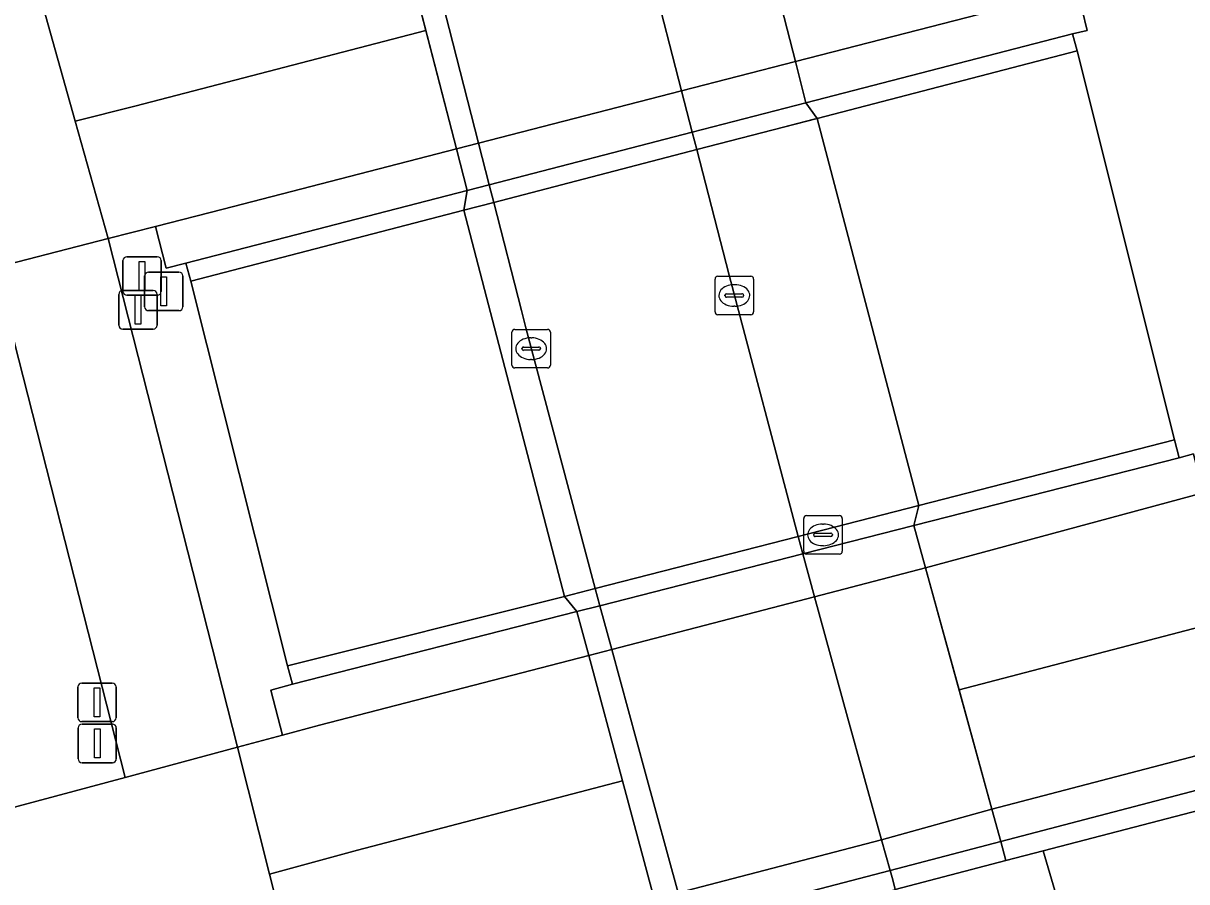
# Model space of a CAD drawing. Extents: x 160806 to 161707, y 383696 to 384148.
# Drawn here: x 161252.58 to 161282.76, y 383913.49 to 383935.76 of the extents above; entities that cross this region are included whole.
import ezdxf

# ---------------------------------------------------------------- set-up
doc = ezdxf.new("R2010")
doc.units = 0
for name, color, linetype in [('IMGEO_Berm_groen', 7, 'Continuous'), ('IMGEO_Berm_open', 7, 'Continuous'), ('IMGEO_Drukknoppaal', 7, 'Continuous'), ('IMGEO_Fietspad_open', 7, 'Continuous'), ('IMGEO_Kolk', 7, 'Continuous'), ('IMGEO_Muur', 7, 'Continuous'), ('IMGEO_Rijbaan_lokaal_gesloten', 7, 'Continuous'), ('IMGEO_Rioolput', 7, 'Continuous'), ('IMGEO_Tunneldeel', 7, 'Continuous'), ('IMGEO_Verkeersbordpaal', 7, 'Continuous'), ('IMGEO_Verkeerseiland_groen', 7, 'Continuous'), ('IMGEO_Verkeersregelinstallatiepaal', 7, 'Continuous'), ('IMGEO_Voetpad_open', 7, 'Continuous')]:
    doc.layers.add(name, color=color, linetype=linetype)

msp = doc.modelspace()

# ---------------------------------------------------------------- linework, layer by layer
at = {"layer": 'IMGEO_Berm_groen'}
msp.add_lwpolyline([(161465.14, 383986.182), (161455.902, 383982.36), (161453.055, 383981.256), (161450.194, 383980.461), (161341.031, 383952.394), (161279.919, 383936.647), (161280.177, 383935.571), (161279.794, 383935.48), (161279.911, 383935.042), (161282.439, 383924.956), (161282.559, 383924.49), (161282.934, 383924.586), (161283.186, 383923.58), (161283.395, 383923.636), (161338.43, 383938.073)], dxfattribs=at)
for points in [[(161279.911, 383935.042), (161273.167, 383933.291), (161275.805, 383923.246), (161282.439, 383924.956)], [(161264.007, 383930.912), (161256.921, 383929.072), (161259.432, 383919.092), (161266.613, 383920.89)], [(161256.921, 383929.072), (161256.792, 383929.533), (161256.288, 383929.406), (161256.005, 383930.488), (161254.781, 383930.174), (161258.137, 383916.98), (161259.298, 383917.291), (161258.998, 383918.463), (161259.557, 383918.614), (161259.432, 383919.092)], [(161312.521, 383919.955), (161311.6, 383922.834), (161293.155, 383917.981), (161289.103, 383916.915), (161279.036, 383914.297), (161280.316, 383909.941), (161290.556, 383913.125), (161293.851, 383914.15)]]:
    msp.add_lwpolyline(points, close=True, dxfattribs=at)
at = {"layer": 'IMGEO_Berm_open'}
msp.add_lwpolyline([(161325.679, 383927.037), (161337.35, 383930.092), (161348.196, 383932.928), (161348.003, 383933.747), (161346.774, 383933.426), (161277.702, 383915.373), (161277.932, 383914.538)], close=True, dxfattribs=at)
at = {"layer": 'IMGEO_Drukknoppaal'}
for p, q in [((161255.057, 383927.927), (161255.057, 383928.727)), ((161255.057, 383928.727), (161255.057, 383927.927)), ((161255.157, 383928.827), (161255.947, 383928.827)), ((161255.947, 383928.827), (161255.157, 383928.827)), ((161256.047, 383928.727), (161256.047, 383927.927)), ((161256.047, 383927.927), (161256.047, 383928.727)), ((161255.947, 383927.827), (161255.157, 383927.827)), ((161255.157, 383927.827), (161255.947, 383927.827)), ((161253.994, 383917.744), (161253.994, 383918.544)), ((161253.994, 383918.544), (161253.994, 383917.744)), ((161254.094, 383918.644), (161254.884, 383918.644)), ((161254.884, 383918.644), (161254.094, 383918.644)), ((161254.984, 383918.544), (161254.984, 383917.744)), ((161254.984, 383917.744), (161254.984, 383918.544)), ((161254.884, 383917.644), (161254.094, 383917.644)), ((161254.094, 383917.644), (161254.884, 383917.644))]:
    msp.add_line(p, q, dxfattribs=at)
for points in [[(161255.477, 383928.702), (161255.627, 383928.702), (161255.627, 383927.952), (161255.477, 383927.952), (161255.477, 383928.702)], [(161254.414, 383918.519), (161254.564, 383918.519), (161254.564, 383917.769), (161254.414, 383917.769), (161254.414, 383918.519)]]:
    msp.add_lwpolyline(points, dxfattribs=at)
for centre, start, end in [((161255.157, 383928.727), 90, 180), ((161255.157, 383928.727), 90, 180), ((161255.947, 383928.727), 0, 90), ((161255.947, 383928.727), 360, 90), ((161255.157, 383927.927), 180, 270), ((161255.157, 383927.927), 180, 270), ((161255.947, 383927.927), 270, 0), ((161255.947, 383927.927), 270, 0), ((161254.094, 383918.544), 90, 180), ((161254.094, 383918.544), 90, 180), ((161254.884, 383918.544), 0, 90), ((161254.884, 383918.544), 360, 90), ((161254.094, 383917.744), 180, 270), ((161254.094, 383917.744), 180, 270), ((161254.884, 383917.744), 270, 0), ((161254.884, 383917.744), 270, 0)]:
    msp.add_arc(centre, 0.1, start, end, dxfattribs=at)
at = {"layer": 'IMGEO_Fietspad_open'}
for points in [[(161266.435, 383946.5), (161261.187, 383945.139), (161261.301, 383944.696), (161261.931, 383942.238), (161262.773, 383938.95), (161263.626, 383935.624), (161264.389, 383932.646), (161264.665, 383931.569), (161264.782, 383931.113), (161270.047, 383932.481), (161269.931, 383932.93), (161269.655, 383934.002), (161268.882, 383937.003), (161268.031, 383940.303), (161267.185, 383943.589), (161266.554, 383946.039)], [(161267.415, 383921.096), (161272.677, 383922.444), (161270.885, 383929.221), (161270.047, 383932.481), (161264.782, 383931.113), (161265.501, 383928.307), (161265.613, 383927.855)], [(161269.905, 383911.921), (161275.192, 383913.294), (161275.131, 383913.537), (161275.061, 383913.786), (161274.839, 383914.576), (161273.962, 383917.758), (161273.099, 383920.885), (161272.798, 383921.997), (161272.677, 383922.444), (161267.415, 383921.096), (161267.535, 383920.652), (161267.841, 383919.519), (161268.712, 383916.332), (161269.567, 383913.205), (161269.788, 383912.406)]]:
    msp.add_lwpolyline(points, close=True, dxfattribs=at)
msp.add_lwpolyline([(161251.966, 383928.933), (161255.222, 383916.198), (161258.137, 383916.98), (161254.781, 383930.174), (161251.351, 383929.295)], dxfattribs=at)
at = {"layer": 'IMGEO_Kolk'}
for p, q in [((161270.521, 383928.272), (161270.521, 383929.124)), ((161270.596, 383929.198), (161271.448, 383929.198)), ((161271.009, 383928.978), (161271.034, 383928.978)), ((161271.522, 383929.124), (161271.522, 383928.272)), ((161270.78, 383928.692), (161270.78, 383928.704)), ((161271.218, 383928.655), (161270.82, 383928.655)), ((161270.823, 383928.741), (161271.221, 383928.741)), ((161271.264, 383928.704), (161271.264, 383928.692)), ((161271.032, 383928.418), (161271.007, 383928.418)), ((161271.448, 383928.198), (161270.596, 383928.198)), ((161265.252, 383926.892), (161265.252, 383927.744)), ((161265.327, 383927.818), (161266.179, 383927.818)), ((161266.253, 383927.744), (161266.253, 383926.892)), ((161265.74, 383927.598), (161265.765, 383927.598)), ((161265.511, 383927.312), (161265.511, 383927.324)), ((161265.949, 383927.275), (161265.551, 383927.275)), ((161265.554, 383927.361), (161265.952, 383927.361)), ((161265.995, 383927.324), (161265.995, 383927.312)), ((161265.763, 383927.038), (161265.738, 383927.038)), ((161266.179, 383926.818), (161265.327, 383926.818))]:
    msp.add_line(p, q, dxfattribs=at)
for points in [[(161270.521, 383928.272), (161270.521, 383929.124)], [(161270.596, 383929.198), (161271.448, 383929.198)], [(161271.522, 383929.124), (161271.522, 383928.272)], [(161271.448, 383928.198), (161270.596, 383928.198)], [(161265.252, 383926.892), (161265.252, 383927.744)], [(161265.327, 383927.818), (161266.179, 383927.818)], [(161266.253, 383927.744), (161266.253, 383926.892)], [(161266.179, 383926.818), (161265.327, 383926.818)]]:
    msp.add_lwpolyline(points, dxfattribs=at)
for centre, radius, start, end in [((161270.598, 383929.122), 0.0765, 91.552, 178.448), ((161270.598, 383929.122), 0.0765, 91.552, 178.448), ((161271.446, 383929.122), 0.0765, 1.552, 88.448), ((161271.446, 383929.122), 0.0765, 1.552, 88.448), ((161270.82, 383928.701), 0.0403, 85.8775, 175.7526), ((161270.817, 383928.691), 0.0366, 178.938, 274.7102), ((161271.221, 383928.698), 0.043, 264.8664, 352.4533), ((161271.225, 383928.703), 0.0386, 1.7309, 96.639), ((161270.598, 383928.274), 0.0765, 181.552, 268.448), ((161270.598, 383928.274), 0.0765, 181.552, 268.448), ((161271.446, 383928.274), 0.0765, 271.552, 358.448), ((161271.446, 383928.274), 0.0765, 271.552, 358.448), ((161265.329, 383927.742), 0.0765, 91.552, 178.448), ((161265.329, 383927.742), 0.0765, 91.552, 178.448), ((161266.177, 383927.742), 0.0765, 1.552, 88.448), ((161266.177, 383927.742), 0.0765, 1.552, 88.448), ((161265.551, 383927.321), 0.0403, 85.8775, 175.7526), ((161265.548, 383927.311), 0.0366, 178.938, 274.7102), ((161265.952, 383927.318), 0.043, 264.8664, 352.4533), ((161265.956, 383927.323), 0.0386, 1.7309, 96.639), ((161265.329, 383926.894), 0.0765, 181.552, 268.448), ((161265.329, 383926.894), 0.0765, 181.552, 268.448), ((161266.177, 383926.894), 0.0765, 271.552, 358.448), ((161266.177, 383926.894), 0.0765, 271.552, 358.448)]:
    msp.add_arc(centre, radius, start, end, dxfattribs=at)
for centre, major_axis, ratio, start_param, end_param in [((161271.008, 383928.698), (-0.387, 0.002), 0.722429, 4.712389, 7.853982), ((161271.033, 383928.698), (-0.39, 0.002), 0.717154, 1.570796, 4.712389), ((161265.739, 383927.318), (-0.387, 0.002), 0.722429, 4.712389, 7.853982), ((161265.764, 383927.318), (-0.39, 0.002), 0.717154, 1.570796, 4.712389)]:
    msp.add_ellipse(centre, major_axis=major_axis, ratio=ratio, start_param=start_param, end_param=end_param, dxfattribs=at)
at = {"layer": 'IMGEO_Muur'}
for points in [[(161272.881, 383933.693), (161273.167, 383933.291), (161279.911, 383935.042), (161279.794, 383935.48)], [(161270.047, 383932.481), (161273.167, 383933.291), (161272.881, 383933.693), (161269.931, 383932.93), (161264.665, 383931.569), (161264.09, 383931.42), (161264.007, 383930.912), (161264.782, 383931.113)], [(161264.007, 383930.912), (161264.09, 383931.42), (161256.792, 383929.533), (161256.921, 383929.072)], [(161311.6, 383922.834), (161324.599, 383926.067), (161325.854, 383926.391), (161325.796, 383926.608), (161325.679, 383927.037), (161277.932, 383914.538), (161278.067, 383914.045), (161279.036, 383914.297), (161289.103, 383916.915), (161293.155, 383917.981)], [(161282.439, 383924.956), (161275.805, 383923.246), (161275.68, 383922.733), (161282.559, 383924.49)], [(161272.798, 383921.997), (161275.68, 383922.733), (161275.805, 383923.246), (161272.677, 383922.444), (161267.415, 383921.096), (161266.613, 383920.89), (161266.938, 383920.5), (161267.535, 383920.652)], [(161266.938, 383920.5), (161266.613, 383920.89), (161259.432, 383919.092), (161259.557, 383918.614)], [(161275.192, 383913.294), (161278.067, 383914.045), (161277.932, 383914.538), (161275.061, 383913.786), (161269.788, 383912.406), (161269.159, 383912.241), (161269.078, 383911.707), (161269.905, 383911.921)]]:
    msp.add_lwpolyline(points, close=True, dxfattribs=at)
for points in [[(161275.805, 383923.246), (161273.167, 383933.291)], [(161264.007, 383930.912), (161266.613, 383920.89)]]:
    msp.add_lwpolyline(points, dxfattribs=at)
at = {"layer": 'IMGEO_Rijbaan_lokaal_gesloten'}
for points in [[(161450.194, 383980.461), (161453.055, 383981.256), (161455.902, 383982.36), (161465.14, 383986.182), (161465.535, 383986.348), (161465.227, 383987.648), (161451.011, 383984.005), (161419.642, 383975.931), (161378.316, 383965.298), (161347.001, 383957.235), (161340.223, 383955.497), (161335.194, 383954.191), (161315.559, 383949.156), (161271.807, 383937.9), (161272.608, 383934.763), (161279.919, 383936.647), (161341.031, 383952.394)], [(161270.989, 383941.101), (161270.159, 383944.353), (161267.185, 383943.589), (161261.931, 383942.238), (161261.336, 383942.096), (161262.189, 383938.79), (161263.019, 383935.572), (161263.812, 383932.497), (161264.389, 383932.646), (161269.655, 383934.002), (161272.608, 383934.763), (161271.807, 383937.9)], [(161263.019, 383935.572), (161262.189, 383938.79), (161255.313, 383937.011), (161253.022, 383936.431), (161253.925, 383933.217), (161255.471, 383933.605)], [(161263.812, 383932.497), (161263.019, 383935.572), (161255.471, 383933.605), (161253.925, 383933.217), (161254.781, 383930.174), (161256.005, 383930.488), (161257.761, 383930.938)], [(161276.851, 383918.472), (161275.982, 383921.634), (161273.099, 383920.885), (161267.841, 383919.519), (161267.244, 383919.363), (161268.12, 383916.106), (161268.933, 383913.081), (161269.567, 383913.205), (161274.839, 383914.576), (161277.702, 383915.373)], [(161267.244, 383919.363), (161260.261, 383917.549), (161259.298, 383917.291), (161258.137, 383916.98), (161258.964, 383913.69), (161261.248, 383914.314), (161268.12, 383916.106)]]:
    msp.add_lwpolyline(points, close=True, dxfattribs=at)
for points in [[(161338.43, 383938.073), (161283.395, 383923.636), (161283.186, 383923.58), (161275.982, 383921.634), (161276.851, 383918.472), (161283.302, 383920.155), (161339.879, 383934.985), (161345.531, 383936.441), (161347.728, 383936.995), (161359.888, 383939.56), (161381.365, 383943.519), (161390.277, 383945.313), (161397.831, 383946.998), (161407.322, 383949.343), (161441.236, 383958.109), (161469.933, 383965.622)], [(161459.886, 383959.608), (161468.81, 383961.932), (161470.146, 383962.309), (161470.599, 383962.424), (161469.933, 383965.622), (161441.236, 383958.109), (161407.322, 383949.343), (161397.831, 383946.998), (161390.277, 383945.313), (161381.365, 383943.519), (161359.888, 383939.56), (161347.728, 383936.995), (161345.531, 383936.441), (161339.879, 383934.985), (161283.302, 383920.155), (161276.851, 383918.472), (161277.702, 383915.373), (161346.774, 383933.426), (161348.003, 383933.747)], [(161244.748, 383927.603), (161251.351, 383929.295), (161254.781, 383930.174), (161253.925, 383933.217), (161253.022, 383936.431), (161251.997, 383940.077), (161233.595, 383935.943), (161229.542, 383934.895), (161223.402, 383933.299), (161220.976, 383932.667), (161220.861, 383932.636), (161216.084, 383931.37), (161215.456, 383931.183), (161211.147, 383930.051), (161204.418, 383928.292)], [(161259.732, 383910.64), (161258.964, 383913.69), (161258.137, 383916.98), (161255.222, 383916.198), (161247.017, 383913.998)], [(161268.933, 383913.081), (161268.12, 383916.106), (161261.248, 383914.314), (161258.964, 383913.69), (161259.732, 383910.64)]]:
    msp.add_lwpolyline(points, dxfattribs=at)
at = {"layer": 'IMGEO_Rioolput'}
for p, q in [((161272.822, 383922.062), (161272.822, 383922.914)), ((161272.897, 383922.988), (161273.749, 383922.988)), ((161273.823, 383922.914), (161273.823, 383922.062)), ((161273.31, 383922.768), (161273.335, 383922.768)), ((161273.081, 383922.482), (161273.081, 383922.494)), ((161273.519, 383922.445), (161273.121, 383922.445)), ((161273.124, 383922.531), (161273.522, 383922.531)), ((161273.565, 383922.494), (161273.565, 383922.482)), ((161273.333, 383922.208), (161273.308, 383922.208)), ((161273.749, 383921.988), (161272.897, 383921.988))]:
    msp.add_line(p, q, dxfattribs=at)
for points in [[(161272.822, 383922.062), (161272.822, 383922.914)], [(161272.897, 383922.988), (161273.749, 383922.988)], [(161273.823, 383922.914), (161273.823, 383922.062)], [(161273.749, 383921.988), (161272.897, 383921.988)]]:
    msp.add_lwpolyline(points, dxfattribs=at)
for centre, radius, start, end in [((161272.899, 383922.912), 0.0765, 91.552, 178.448), ((161272.899, 383922.912), 0.0765, 91.552, 178.448), ((161273.747, 383922.912), 0.0765, 1.552, 88.448), ((161273.747, 383922.912), 0.0765, 1.552, 88.448), ((161273.121, 383922.491), 0.0403, 85.8775, 175.7526), ((161273.118, 383922.481), 0.0366, 178.938, 274.7102), ((161273.522, 383922.488), 0.043, 264.8664, 352.4533), ((161273.526, 383922.493), 0.0386, 1.7309, 96.639), ((161272.899, 383922.064), 0.0765, 181.552, 268.448), ((161272.899, 383922.064), 0.0765, 181.552, 268.448), ((161273.747, 383922.064), 0.0765, 271.552, 358.448), ((161273.747, 383922.064), 0.0765, 271.552, 358.448)]:
    msp.add_arc(centre, radius, start, end, dxfattribs=at)
for centre, major_axis, ratio, start_param, end_param in [((161273.309, 383922.488), (-0.387, 0.002), 0.722429, 4.712389, 7.853982), ((161273.334, 383922.488), (-0.39, 0.002), 0.717154, 1.570796, 4.712389)]:
    msp.add_ellipse(centre, major_axis=major_axis, ratio=ratio, start_param=start_param, end_param=end_param, dxfattribs=at)
at = {"layer": 'IMGEO_Tunneldeel'}
for points in [[(161270.159, 383944.353), (161269.534, 383946.8), (161269.438, 383947.175), (161269.413, 383947.273), (161266.435, 383946.5), (161261.187, 383945.139), (161260.591, 383944.984), (161260.705, 383944.544), (161261.336, 383942.096), (161263.812, 383932.497), (161264.09, 383931.42), (161264.007, 383930.912), (161264.782, 383931.113), (161270.047, 383932.481), (161273.104, 383933.275), (161273.167, 383933.291), (161272.881, 383933.693), (161272.608, 383934.763)], [(161275.982, 383921.634), (161275.68, 383922.733), (161275.805, 383923.246), (161272.677, 383922.444), (161267.415, 383921.096), (161266.613, 383920.89), (161266.938, 383920.5), (161267.244, 383919.363), (161268.933, 383913.081), (161269.159, 383912.241), (161269.078, 383911.707), (161269.905, 383911.921), (161275.192, 383913.294), (161278.067, 383914.045), (161277.932, 383914.538), (161277.702, 383915.373)]]:
    msp.add_lwpolyline(points, close=True, dxfattribs=at)
at = {"layer": 'IMGEO_Verkeersbordpaal'}
for p, q in [((161255.826, 383929.304), (161256.616, 383929.304)), ((161256.616, 383929.304), (161255.826, 383929.304)), ((161255.726, 383928.404), (161255.726, 383929.204)), ((161255.726, 383929.204), (161255.726, 383928.404)), ((161256.716, 383929.204), (161256.716, 383928.404)), ((161256.716, 383928.404), (161256.716, 383929.204)), ((161256.616, 383928.304), (161255.826, 383928.304)), ((161255.826, 383928.304), (161256.616, 383928.304))]:
    msp.add_line(p, q, dxfattribs=at)
msp.add_lwpolyline([(161256.146, 383929.179), (161256.296, 383929.179), (161256.296, 383928.429), (161256.146, 383928.429), (161256.146, 383929.179)], dxfattribs=at)
for centre, start, end in [((161255.826, 383929.204), 90, 180), ((161255.826, 383929.204), 90, 180), ((161256.616, 383929.204), 0, 90), ((161256.616, 383929.204), 360, 90), ((161255.826, 383928.404), 180, 270), ((161255.826, 383928.404), 180, 270), ((161256.616, 383928.404), 270, 0), ((161256.616, 383928.404), 270, 0)]:
    msp.add_arc(centre, 0.1, start, end, dxfattribs=at)
at = {"layer": 'IMGEO_Verkeerseiland_groen'}
msp.add_lwpolyline([(161247.017, 383913.998), (161255.222, 383916.198), (161251.966, 383928.933)], dxfattribs=at)
at = {"layer": 'IMGEO_Verkeersregelinstallatiepaal'}
for p, q in [((161255.164, 383928.803), (161255.164, 383929.603)), ((161255.164, 383929.603), (161255.164, 383928.803)), ((161255.264, 383929.703), (161256.054, 383929.703)), ((161256.054, 383929.703), (161255.264, 383929.703)), ((161256.154, 383929.603), (161256.154, 383928.803)), ((161256.154, 383928.803), (161256.154, 383929.603)), ((161256.054, 383928.703), (161255.264, 383928.703)), ((161255.264, 383928.703), (161256.054, 383928.703)), ((161254.001, 383916.68), (161254.001, 383917.48)), ((161254.001, 383917.48), (161254.001, 383916.68)), ((161254.101, 383917.58), (161254.891, 383917.58)), ((161254.891, 383917.58), (161254.101, 383917.58)), ((161254.991, 383917.48), (161254.991, 383916.68)), ((161254.991, 383916.68), (161254.991, 383917.48)), ((161254.891, 383916.58), (161254.101, 383916.58)), ((161254.101, 383916.58), (161254.891, 383916.58))]:
    msp.add_line(p, q, dxfattribs=at)
for points in [[(161255.584, 383929.578), (161255.734, 383929.578), (161255.734, 383928.828), (161255.584, 383928.828), (161255.584, 383929.578)], [(161254.421, 383917.455), (161254.571, 383917.455), (161254.571, 383916.705), (161254.421, 383916.705), (161254.421, 383917.455)]]:
    msp.add_lwpolyline(points, dxfattribs=at)
for centre, start, end in [((161255.264, 383929.603), 90, 180), ((161255.264, 383929.603), 90, 180), ((161256.054, 383929.603), 0, 90), ((161256.054, 383929.603), 360, 90), ((161255.264, 383928.803), 180, 270), ((161255.264, 383928.803), 180, 270), ((161256.054, 383928.803), 270, 0), ((161256.054, 383928.803), 270, 0), ((161254.101, 383917.48), 90, 180), ((161254.101, 383917.48), 90, 180), ((161254.891, 383917.48), 0, 90), ((161254.891, 383917.48), 360, 90), ((161254.101, 383916.68), 180, 270), ((161254.101, 383916.68), 180, 270), ((161254.891, 383916.68), 270, 0), ((161254.891, 383916.68), 270, 0)]:
    msp.add_arc(centre, 0.1, start, end, dxfattribs=at)
at = {"layer": 'IMGEO_Voetpad_open'}
for points in [[(161270.047, 383932.481), (161273.167, 383933.291), (161272.881, 383933.693), (161272.608, 383934.763), (161270.159, 383944.353), (161269.534, 383946.8), (161269.413, 383947.273), (161266.435, 383946.5), (161266.554, 383946.039), (161267.185, 383943.589), (161268.031, 383940.303), (161268.882, 383937.003), (161269.655, 383934.002), (161269.931, 383932.93)], [(161264.007, 383930.912), (161264.782, 383931.113), (161264.665, 383931.569), (161264.389, 383932.646), (161263.626, 383935.624), (161262.773, 383938.95), (161261.931, 383942.238), (161261.301, 383944.696), (161261.187, 383945.139), (161260.591, 383944.984), (161260.705, 383944.544), (161261.336, 383942.096), (161263.812, 383932.497), (161264.09, 383931.42)], [(161279.794, 383935.48), (161280.177, 383935.571), (161279.919, 383936.647), (161272.608, 383934.763), (161272.881, 383933.693)], [(161269.931, 383932.93), (161272.881, 383933.693), (161272.608, 383934.763), (161269.655, 383934.002), (161264.389, 383932.646), (161263.812, 383932.497), (161264.09, 383931.42), (161264.665, 383931.569)], [(161272.677, 383922.444), (161275.805, 383923.246), (161273.167, 383933.291), (161270.047, 383932.481), (161270.885, 383929.221)], [(161256.792, 383929.533), (161264.09, 383931.42), (161263.812, 383932.497), (161257.761, 383930.938), (161256.005, 383930.488), (161256.288, 383929.406)], [(161266.613, 383920.89), (161267.415, 383921.096), (161265.613, 383927.855), (161265.501, 383928.307), (161264.782, 383931.113), (161264.007, 383930.912)], [(161282.559, 383924.49), (161275.68, 383922.733), (161275.982, 383921.634), (161283.186, 383923.58), (161282.934, 383924.586)], [(161275.192, 383913.294), (161278.067, 383914.045), (161277.932, 383914.538), (161277.702, 383915.373), (161275.982, 383921.634), (161275.68, 383922.733), (161275.805, 383923.246), (161272.677, 383922.444), (161272.798, 383921.997), (161273.099, 383920.885), (161273.962, 383917.758), (161274.839, 383914.576), (161275.061, 383913.786), (161275.131, 383913.537)], [(161273.099, 383920.885), (161275.982, 383921.634), (161275.68, 383922.733), (161272.798, 383921.997), (161267.535, 383920.652), (161266.938, 383920.5), (161267.244, 383919.363), (161267.841, 383919.519)], [(161269.078, 383911.707), (161269.905, 383911.921), (161269.788, 383912.406), (161269.567, 383913.205), (161268.712, 383916.332), (161267.841, 383919.519), (161267.535, 383920.652), (161267.415, 383921.096), (161266.613, 383920.89), (161266.938, 383920.5), (161267.244, 383919.363), (161268.933, 383913.081), (161269.159, 383912.241)], [(161258.998, 383918.463), (161259.298, 383917.291), (161260.261, 383917.549), (161267.244, 383919.363), (161266.938, 383920.5), (161259.557, 383918.614)], [(161275.061, 383913.786), (161277.932, 383914.538), (161277.702, 383915.373), (161274.839, 383914.576), (161269.567, 383913.205), (161268.933, 383913.081), (161269.159, 383912.241), (161269.788, 383912.406)]]:
    msp.add_lwpolyline(points, close=True, dxfattribs=at)
for points in [[(161279.531, 383909.823), (161280.316, 383909.941), (161279.036, 383914.297), (161278.067, 383914.045)], [(161278.067, 383914.045), (161275.192, 383913.294)]]:
    msp.add_lwpolyline(points, dxfattribs=at)

doc.saveas('drawing.dxf')
